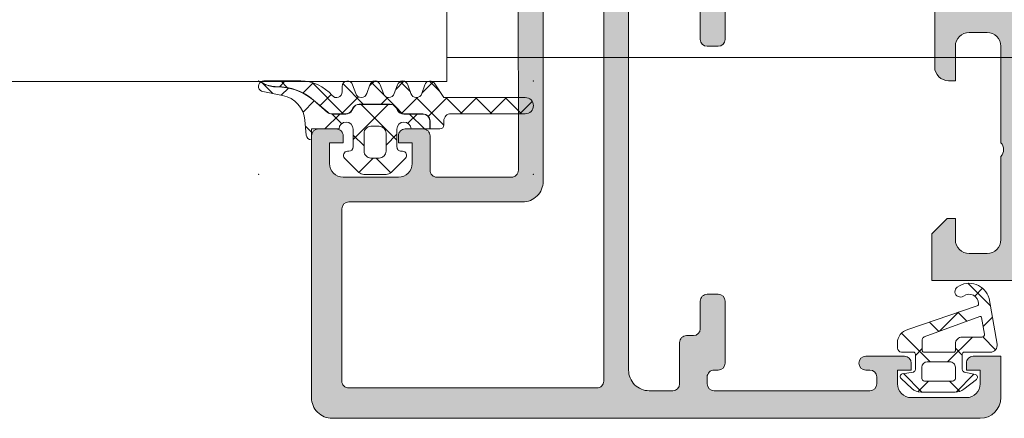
# Model space of a CAD drawing. Header units: millimetres. Extents: x 213386 to 506888, y 183055 to 450952.
# Tile 767 of 1056: x 387482 to 387554, y 342575 to 342604. Entities that reach past the tile are written whole.
import ezdxf

# ---------------------------------------------------------------- set-up
doc = ezdxf.new("R2010")
doc.units = ezdxf.units.MM
doc.layers.add('FASÁDA DETAILNÍ', color=255, linetype='Continuous', lineweight=0)
doc.layers.add('NOVA', color=255, linetype='Continuous', lineweight=0)

# ---------------------------------------------------------------- blocks, each defined once
blk = doc.blocks.new('A$C69D17D4D')
at = {"layer": 'FASÁDA DETAILNÍ'}
h = blk.add_hatch(color=256, dxfattribs=at)
edge = h.paths.add_edge_path(flags=16)
edge.add_ellipse((-10436.29466488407, 24829.51812637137), major_axis=(-0.4999740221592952, 0), ratio=1, start_angle=89.99702292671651, end_angle=180.0029770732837, ccw=False)
edge.add_line((-10436.29469086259, 24829.01815234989), (-10454.29469086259, 24829.01815234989))
edge.add_ellipse((-10454.2947168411, 24829.51812637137), major_axis=(-0.4999740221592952, 0), ratio=1, start_angle=-0.002977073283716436, end_angle=90.00297707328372, ccw=False)
edge.add_line((-10454.79469086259, 24829.51815234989), (-10454.79469086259, 24842.01815234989))
edge.add_ellipse((-10454.2946690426, 24842.0181305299), major_axis=(-0.5000218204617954, 0), ratio=1, start_angle=270.0025002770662, end_angle=359.9974997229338, ccw=False)
edge.add_line((-10454.29469086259, 24842.51815234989), (-10441.69163986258, 24842.51815234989))
edge.add_ellipse((-10441.69163874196, 24844.01815122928), major_axis=(-1.499998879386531, 0), ratio=1, start_angle=89.99995719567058, end_angle=180.0000428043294)
edge.add_line((-10440.19163986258, 24844.01815234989), (-10440.19163986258, 24857.01814034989))
edge.add_ellipse((-10439.69164023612, 24857.01814072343), major_axis=(-0.4999996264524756, 0), ratio=1, start_angle=-90.00004280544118, end_angle=4.2805441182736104e-05, ccw=False)
edge.add_line((-10439.69163986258, 24857.51814034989), (-10436.29469086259, 24857.51814034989))
edge.add_ellipse((-10436.29469048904, 24857.01814072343), major_axis=(-0.4999996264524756, 0), ratio=1, start_angle=179.9999571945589, end_angle=270.0000428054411, ccw=False)
edge.add_line((-10435.79469086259, 24857.01814034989), (-10435.79469086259, 24829.51815234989))
edge = h.paths.add_edge_path()
edge.add_line((-10406.99469586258, 24828.3181403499), (-10406.99469586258, 24831.3181403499))
edge.add_line((-10406.99469586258, 24831.3181403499), (-10408.99469586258, 24831.3181403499))
edge.add_arc((-10408.9947218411, 24830.81816632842), 0.4999740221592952, 89.99702292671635, 180.0029770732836)
edge.add_line((-10409.49469586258, 24830.8181403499), (-10409.49469586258, 24830.3181403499))
edge.add_line((-10409.49469586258, 24830.3181403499), (-10408.49469586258, 24830.3181403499))
edge.add_line((-10408.49469586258, 24830.3181403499), (-10408.49469586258, 24829.3181403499))
edge.add_arc((-10409.49475999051, 24829.31820447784), 1.000064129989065, 270.0036740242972, 359.9963259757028, ccw=False)
edge.add_line((-10409.49469586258, 24828.3181403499), (-10413.49469586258, 24828.3181403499))
edge.add_arc((-10413.49466588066, 24829.31817033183), 1.00002998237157, 180.0017177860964, 269.9982822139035, ccw=False)
edge.add_line((-10414.49469586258, 24829.3181403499), (-10414.49469586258, 24830.3181403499))
edge.add_line((-10414.49469586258, 24830.3181403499), (-10413.49469586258, 24830.3181403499))
edge.add_line((-10413.49469586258, 24830.3181403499), (-10413.49469586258, 24830.8181403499))
edge.add_arc((-10413.99470146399, 24830.81813474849), 0.5000056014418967, 0.0006418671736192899, 89.99935813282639)
edge.add_line((-10413.99469586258, 24831.3181403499), (-10416.79469886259, 24831.3181403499))
edge.add_arc((-10416.79469886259, 24830.8181403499), 0.5, 90, 270)
edge.add_line((-10416.79469886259, 24830.3181403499), (-10416.49469586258, 24830.3181403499))
edge.add_arc((-10416.49470658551, 24829.81812962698), 0.5000107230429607, 0.00122873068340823, 89.99877126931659, ccw=False)
edge.add_line((-10415.99469586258, 24829.8181403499), (-10415.99469586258, 24829.3181403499))
edge.add_arc((-10416.49476378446, 24829.31820827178), 0.5000679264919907, 270.00778221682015, 359.9922177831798, ccw=False)
edge.add_line((-10416.49469586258, 24828.8181403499), (-10427.79469086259, 24828.8181403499))
edge.add_arc((-10427.7946690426, 24829.31816216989), 0.5000218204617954, 180.0025002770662, 269.99749972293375, ccw=False)
edge.add_line((-10428.29469086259, 24829.3181403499), (-10428.29469086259, 24829.8181403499))
edge.add_arc((-10427.79475353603, 24829.81820302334), 0.4999373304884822, 89.99281725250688, 180.0071827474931, ccw=False)
edge.add_line((-10427.79469086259, 24830.3181403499), (-10427.49468786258, 24830.3181403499))
edge.add_arc((-10427.49475066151, 24830.81820314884), 0.5000628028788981, 270.0071953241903, 359.9928046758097)
edge.add_line((-10426.99468786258, 24830.8181403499), (-10426.99468786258, 24835.3181403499))
edge.add_arc((-10427.49469346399, 24835.31813474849), 0.5000056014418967, 0.0006418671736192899, 89.99935813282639)
edge.add_line((-10427.49468786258, 24835.8181403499), (-10428.29469086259, 24835.8181403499))
edge.add_arc((-10428.2947168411, 24835.31816632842), 0.4999740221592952, 89.99702292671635, 180.0029770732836)
edge.add_line((-10428.79469086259, 24835.3181403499), (-10428.79469086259, 24833.3181403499))
edge.add_arc((-10429.29475878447, 24833.31820827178), 0.5000679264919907, 270.00778221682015, 359.9922177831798, ccw=False)
edge.add_line((-10429.29469086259, 24832.8181403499), (-10429.79469086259, 24832.8181403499))
edge.add_arc((-10429.79475353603, 24832.31820302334), 0.4999373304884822, 89.99281725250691, 180.0071827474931)
edge.add_line((-10430.29469086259, 24832.3181403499), (-10430.29469086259, 24829.3181403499))
edge.add_arc((-10430.79474597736, 24829.31819546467), 0.5000551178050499, 270.0063149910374, 359.9936850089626, ccw=False)
edge.add_line((-10430.79469086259, 24828.8181403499), (-10432.49468786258, 24828.8181403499))
edge.add_arc((-10432.49471971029, 24830.31810850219), 1.499968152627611, 179.9987834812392, 270.00121651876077, ccw=False)
edge.add_line((-10433.99468786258, 24830.3181403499), (-10433.99468786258, 24856.3181403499))
edge.add_arc((-10433.49470872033, 24856.31816120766), 0.4999791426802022, 89.99760977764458, 180.0023902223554, ccw=False)
edge.add_line((-10433.49468786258, 24856.8181403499), (-10429.29469086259, 24856.8181403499))
edge.add_arc((-10429.294696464, 24856.31813474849), 0.5000056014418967, 0.000641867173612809, 89.99935813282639, ccw=False)
edge.add_line((-10428.79469086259, 24856.3181403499), (-10428.79469086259, 24854.3181403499))
edge.add_arc((-10428.2946690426, 24854.31816216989), 0.5000218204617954, 180.0025002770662, 269.9974997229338)
edge.add_line((-10428.29469086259, 24853.8181403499), (-10427.49468786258, 24853.8181403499))
edge.add_arc((-10427.494740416, 24854.31819290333), 0.5000525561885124, 270.0060215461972, 359.9939784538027)
edge.add_line((-10426.99468786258, 24854.3181403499), (-10426.99468786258, 24859.31814134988))
edge.add_line((-10426.99468786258, 24859.31814134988), (-10427.21200886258, 24860.07603034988))
edge.add_arc((-10426.92363044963, 24860.15872166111), 0.2999999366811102, 127.9048146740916, 196.0000242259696, ccw=False)
edge.add_arc((-10427.29224099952, 24860.63214150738), 0.3000001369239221, 307.9047180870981, 359.9999699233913)
edge.add_line((-10426.9922408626, 24860.6321413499), (-10426.99224286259, 24862.69628834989))
edge.add_arc((-10427.39224225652, 24862.69628880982), 0.3999993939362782, 359.9999341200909, 471.9737695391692)
edge.add_line((-10427.54191486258, 24863.0672303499), (-10429.56514386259, 24862.2508693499))
edge.add_arc((-10429.49030724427, 24862.06539908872), 0.199999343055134, 111.9739078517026, 204.1410923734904)
edge.add_line((-10429.6728148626, 24861.98360234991), (-10428.60449486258, 24859.5999173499))
edge.add_arc((-10428.78700297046, 24859.51812064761), 0.1999997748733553, -90.81990060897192, 24.1410254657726, ccw=False)
edge.add_line((-10428.7898648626, 24859.31814134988), (-10440.0939448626, 24859.3181403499))
edge.add_arc((-10440.10237658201, 24859.50955484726), 0.1916001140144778, 178.9555499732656, 272.52222189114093, ccw=False)
edge.add_line((-10440.29394486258, 24859.5130473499), (-10440.29394486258, 24859.93363134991))
edge.add_line((-10440.29394486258, 24859.93363134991), (-10438.86220986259, 24862.39924334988))
edge.add_arc((-10439.1215468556, 24862.55005504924), 0.2999997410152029, 329.820803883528, 434.0000282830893)
edge.add_line((-10439.0388558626, 24862.83843334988), (-10440.53101686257, 24863.26630434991))
edge.add_line((-10440.53101686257, 24863.26630434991), (-10441.39429186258, 24863.76471634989))
edge.add_arc((-10441.59429181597, 24863.41830610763), 0.400000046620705, 60.00001156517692, 179.9999652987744)
edge.add_line((-10441.99429186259, 24863.41830634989), (-10441.9939448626, 24859.31037534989))
edge.add_line((-10441.9939448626, 24859.31037534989), (-10441.99163986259, 24844.81831834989))
edge.add_arc((-10442.49163970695, 24844.81814022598), 0.4999998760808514, -90.00001783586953, 0.02041150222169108, ccw=False)
edge.add_line((-10442.49163986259, 24844.3181403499), (-10447.89468186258, 24844.3181403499))
edge.add_arc((-10447.89468223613, 24844.81813997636), 0.4999996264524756, 179.9999571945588, 270.0000428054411, ccw=False)
edge.add_line((-10448.39468186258, 24844.8181403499), (-10448.39468186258, 24847.3181403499))
edge.add_arc((-10448.89468148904, 24847.31814072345), 0.4999996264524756, 359.9999571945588, 450.0000428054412)
edge.add_line((-10448.89468186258, 24847.8181403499), (-10450.1946848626, 24847.8181403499))
edge.add_arc((-10450.19470572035, 24847.31816120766), 0.4999791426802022, 89.99760977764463, 180.0023902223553)
edge.add_line((-10450.6946848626, 24847.3181403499), (-10450.6946848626, 24846.8181403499))
edge.add_line((-10450.6946848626, 24846.8181403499), (-10449.6946848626, 24846.8181403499))
edge.add_line((-10449.6946848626, 24846.8181403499), (-10449.6946848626, 24845.3181403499))
edge.add_arc((-10450.69471655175, 24845.31817203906), 1.000031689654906, 270.0018155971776, 359.99818440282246, ccw=False)
edge.add_line((-10450.6946848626, 24844.3181403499), (-10454.6946848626, 24844.3181403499))
edge.add_arc((-10454.69461561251, 24845.31820959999), 1.000069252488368, 180.0039674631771, 269.99603253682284, ccw=False)
edge.add_line((-10455.6946848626, 24845.3181403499), (-10455.6946848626, 24846.8181403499))
edge.add_line((-10455.6946848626, 24846.8181403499), (-10454.6946848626, 24846.8181403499))
edge.add_line((-10454.6946848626, 24846.8181403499), (-10454.6946848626, 24847.3181403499))
edge.add_arc((-10455.19465888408, 24847.31816632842), 0.4999740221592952, 359.9970229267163, 450.0029770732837)
edge.add_line((-10455.1946848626, 24847.8181403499), (-10456.49468786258, 24847.8181403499))
edge.add_arc((-10456.49468226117, 24847.31813474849), 0.5000056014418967, 90.0006418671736, 179.9993581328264)
edge.add_line((-10456.99468786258, 24847.3181403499), (-10456.99468786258, 24828.3181403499))
edge.add_arc((-10455.49471714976, 24828.31811106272), 1.49997071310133, 179.9988812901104, 270.0011187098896)
edge.add_line((-10455.49468786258, 24826.8181403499), (-10408.49469586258, 24826.8181403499))
edge.add_arc((-10408.49475620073, 24828.31820068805), 1.50006033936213, 270.0023046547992, 359.9976953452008)
h = blk.add_hatch(color=256, dxfattribs=at)
edge = h.paths.add_edge_path()
edge.add_arc((-10388.69484676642, 24856.93811970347), 0.1199999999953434, 270, 360)
edge.add_line((-10388.57484676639, 24856.93811970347), (-10388.57484676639, 24859.69811770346))
edge.add_arc((-10388.27484676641, 24859.69811770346), 0.2999999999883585, 90, 180, ccw=False)
edge.add_line((-10388.27484676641, 24859.99811770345), (-10387.29487244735, 24859.99811770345))
edge.add_arc((-10387.29487244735, 24859.69811770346), 0.2999999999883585, 0, 90, ccw=False)
edge.add_line((-10386.99487244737, 24859.69811770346), (-10386.99487244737, 24857.81810670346))
edge.add_arc((-10386.91600535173, 24857.55056336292), 0.2789255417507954, 106.4245945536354, 181.1628700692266)
edge.add_line((-10387.19487344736, 24857.54490270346), (-10387.19487344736, 24857.09130870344))
edge.add_arc((-10386.91603600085, 24857.08564029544), 0.2788950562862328, 178.8354106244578, 253.5801235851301)
edge.add_line((-10386.99487244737, 24856.81811970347), (-10386.19469773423, 24856.81811970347))
edge.add_arc((-10386.19469773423, 24855.81811970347), 1, 0, 90, ccw=False)
edge.add_line((-10385.19469773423, 24855.81811970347), (-10385.19469773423, 24852.31811234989))
edge.add_arc((-10386.19471755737, 24852.31813217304), 1.000019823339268, 270.0011357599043, 359.9988642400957, ccw=False)
edge.add_line((-10386.19469773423, 24851.31811234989), (-10386.69469773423, 24851.31811234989))
edge.add_line((-10386.69469773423, 24851.31811234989), (-10386.69469773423, 24853.81811234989))
edge.add_arc((-10387.69474312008, 24853.81806696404), 1.000045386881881, 0.002600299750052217, 89.99739970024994)
edge.add_line((-10387.69469773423, 24854.81811234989), (-10388.99471604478, 24854.81811234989))
edge.add_arc((-10388.994663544, 24853.81805984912), 1.000052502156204, 90.00300791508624, 179.9969920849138)
edge.add_line((-10389.99471604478, 24853.81811234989), (-10389.99471604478, 24846.81811234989))
edge.add_arc((-10389.46959429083, 24846.31811234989), 0.7250881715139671, 136.4038161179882, 223.5961838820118)
edge.add_line((-10389.99471604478, 24845.81811234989), (-10389.99471604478, 24839.78402421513))
edge.add_arc((-10388.994663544, 24839.78407671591), 1.000052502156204, 180.0030079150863, 269.9969920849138)
edge.add_line((-10388.99471604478, 24838.78402421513), (-10387.69469773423, 24838.78402421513))
edge.add_arc((-10387.69474312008, 24839.78406960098), 1.000045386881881, 270.00260029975, 359.99739970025)
edge.add_line((-10386.69469773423, 24839.78402421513), (-10386.69469773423, 24841.31811234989))
edge.add_line((-10386.69469773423, 24841.31811234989), (-10386.09469163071, 24841.31811234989))
edge.add_line((-10386.09469163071, 24841.31811234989), (-10384.99471604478, 24840.21810624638))
edge.add_line((-10384.99471604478, 24840.21810624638), (-10384.99471604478, 24836.81811234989))
edge.add_line((-10384.99471604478, 24836.81811234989), (-10411.99461686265, 24836.81811234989))
edge.add_line((-10411.99461686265, 24836.81811234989), (-10411.99461686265, 24840.21810624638))
edge.add_line((-10411.99461686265, 24840.21810624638), (-10410.89464127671, 24841.31811234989))
edge.add_line((-10410.89464127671, 24841.31811234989), (-10410.2946351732, 24841.31811234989))
edge.add_line((-10410.2946351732, 24841.31811234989), (-10410.2946351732, 24839.78402421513))
edge.add_arc((-10409.29458978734, 24839.78406960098), 1.000045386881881, 180.00260029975, 269.9973997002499)
edge.add_line((-10409.2946351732, 24838.78402421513), (-10407.99461686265, 24838.78402421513))
edge.add_arc((-10407.99466936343, 24839.78407671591), 1.000052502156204, 270.0030079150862, 359.9969920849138)
edge.add_line((-10406.99461686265, 24839.78402421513), (-10406.99461686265, 24845.81811234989))
edge.add_arc((-10407.5197386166, 24846.31811234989), 0.7250881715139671, 316.4038161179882, 403.5961838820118)
edge.add_line((-10406.99461686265, 24846.81811234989), (-10406.99461686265, 24853.81811234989))
edge.add_arc((-10407.99466936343, 24853.81805984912), 1.000052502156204, 0.003007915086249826, 89.99699208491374)
edge.add_line((-10407.99461686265, 24854.81811234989), (-10409.2946351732, 24854.81811234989))
edge.add_arc((-10409.29458978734, 24853.81806696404), 1.000045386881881, 90.00260029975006, 179.9973997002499)
edge.add_line((-10410.2946351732, 24853.81811234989), (-10410.2946351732, 24851.31811234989))
edge.add_line((-10410.2946351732, 24851.31811234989), (-10410.7946351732, 24851.31811234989))
edge.add_arc((-10410.79461535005, 24852.31813217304), 1.000019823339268, 180.0011357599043, 269.9988642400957, ccw=False)
edge.add_line((-10411.7946351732, 24852.31811234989), (-10411.7946351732, 24856.81811234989))
edge.add_arc((-10411.2946454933, 24856.81812267), 0.4999896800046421, 89.99881737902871, 180.0011826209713, ccw=False)
edge.add_line((-10411.2946351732, 24857.31811234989), (-10410.2946351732, 24857.31811234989))
edge.add_line((-10410.2946351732, 24857.31811234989), (-10410.2946351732, 24856.51810929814))
edge.add_line((-10410.2946351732, 24856.51810929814), (-10407.29461991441, 24856.51810929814))
edge.add_arc((-10407.29461722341, 24856.81811701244), 0.3000077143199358, 269.9994860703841, 360.0005139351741)
edge.add_arc((-10407.07344595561, 24857.08564029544), 0.2788950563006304, 286.4198764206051, 361.1645893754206)
edge.add_line((-10406.79460850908, 24857.09130870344), (-10406.79460850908, 24857.54490270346))
edge.add_arc((-10407.07347660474, 24857.55056336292), 0.2789255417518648, 358.8371299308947, 433.5754054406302)
edge.add_line((-10406.99460950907, 24857.81810670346), (-10406.99460950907, 24859.69811770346))
edge.add_arc((-10406.69460950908, 24859.69811770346), 0.2999999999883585, 90, 180, ccw=False)
edge.add_line((-10406.69460950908, 24859.99811770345), (-10405.71463519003, 24859.99811770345))
edge.add_arc((-10405.71463519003, 24859.69811770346), 0.2999999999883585, 0, 90, ccw=False)
edge.add_line((-10405.41463519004, 24859.69811770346), (-10405.41463519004, 24856.93811970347))
edge.add_arc((-10405.29463519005, 24856.93811970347), 0.1199999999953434, 180, 270)
edge.add_line((-10405.29463519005, 24856.81811970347), (-10400.99460950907, 24856.81811970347))
edge.add_arc((-10400.99460950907, 24857.31811970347), 0.5, 270, 360)
edge.add_line((-10400.49460950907, 24857.31811970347), (-10400.49460950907, 24858.01811970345))
edge.add_line((-10400.49460950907, 24858.01811970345), (-10401.87610496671, 24860.41094002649))
edge.add_arc((-10401.75648972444, 24860.47999991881), 0.1381197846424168, 82.29756250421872, 210.0000000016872, ccw=False)
edge.add_arc((-10402.2041081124, 24855.63864868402), 5.000000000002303, 18.70940074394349, 84.65077199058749, ccw=False)
edge.add_arc((-10396.99474097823, 24857.40287487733), 0.4999999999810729, 198.709400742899, 341.2905992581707)
edge.add_arc((-10391.78537384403, 24855.63864868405), 4.999999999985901, 95.34922800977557, 161.2905992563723, ccw=False)
edge.add_arc((-10392.23299223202, 24860.47999991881), 0.1381197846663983, -30.000000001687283, 97.70243749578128, ccw=False)
edge.add_line((-10392.11337698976, 24860.41094002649), (-10393.49487244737, 24858.01811970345))
edge.add_line((-10393.49487244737, 24858.01811970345), (-10393.49487244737, 24857.31811970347))
edge.add_arc((-10392.99487244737, 24857.31811970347), 0.5, 180, 270)
edge.add_line((-10392.99487244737, 24856.81811970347), (-10388.69484676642, 24856.81811970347))
edge = h.paths.add_edge_path(flags=16)
edge.add_arc((-10403.99462449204, 24838.91811845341), 0.5, 180, 270)
edge.add_line((-10403.99462449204, 24838.41811845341), (-10391.99471604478, 24838.41811845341))
edge.add_arc((-10391.99471604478, 24838.91811845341), 0.5, 270, 360)
edge.add_line((-10391.49471604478, 24838.91811845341), (-10391.49471604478, 24854.61810014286))
edge.add_arc((-10391.99471604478, 24854.61810014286), 0.5, 0, 90)
edge.add_line((-10391.99471604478, 24855.11810014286), (-10403.99462449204, 24855.11810014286))
edge.add_arc((-10403.99462449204, 24854.61810014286), 0.5, 90, 180)
edge.add_line((-10404.49462449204, 24854.61810014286), (-10404.49462449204, 24853.11810014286))
edge.add_line((-10404.49462449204, 24853.11810014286), (-10404.99462449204, 24853.11810014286))
edge.add_arc((-10404.99462449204, 24852.61810014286), 0.5, 90, 180)
edge.add_line((-10405.49462449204, 24852.61810014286), (-10405.49462449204, 24840.91811845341))
edge.add_arc((-10404.99462449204, 24840.91811845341), 0.5, 180, 270)
edge.add_line((-10404.99462449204, 24840.41811845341), (-10404.49462449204, 24840.41811845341))
edge.add_line((-10404.49462449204, 24840.41811845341), (-10404.49462449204, 24838.91811845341))
h = blk.add_hatch(dxfattribs=at)
h.set_pattern_fill('ANSI37', color=256, scale=0.625, angle=90, style=0)
h.set_pattern_definition([(135, (-4457.505250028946, 0), (-1.403165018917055, -1.403165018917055), []), (225, (-4457.505250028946, 0), (1.403165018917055, -1.403165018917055), [])])
edge = h.paths.add_edge_path()
edge.add_arc((-10450.3847638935, 24845.90811894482), 0.2900050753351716, 314.9975633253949, 449.9994892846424)
edge.add_line((-10450.38476130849, 24846.19812402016), (-10450.48475557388, 24846.19812402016))
edge.add_arc((-10450.48475557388, 24846.50812402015), 0.3099999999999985, 179.9999999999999, 270.0000000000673, ccw=False)
edge.add_line((-10450.79475557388, 24846.50812402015), (-10450.79475557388, 24847.80810002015))
edge.add_arc((-10450.28475557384, 24847.80810002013), 0.5100000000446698, 1.1235201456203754, 180.0000000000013, ccw=False)
edge.add_line((-10449.77485362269, 24847.81810003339), (-10448.41624559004, 24847.81810185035))
edge.add_line((-10448.41624559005, 24847.81810185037), (-10448.41624559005, 24848.40810215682))
edge.add_arc((-10448.90624559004, 24848.4081021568), 0.4900000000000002, 2.105722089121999e-13, 90.00000000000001)
edge.add_line((-10448.90624559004, 24848.89810215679), (-10450.30624330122, 24848.89810215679))
edge.add_arc((-10450.30624330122, 24849.4081021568), 0.5099999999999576, 210.0000000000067, 270.0000000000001, ccw=False)
edge.add_line((-10450.74791625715, 24849.15310215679), (-10450.86338631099, 24849.35310215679))
edge.add_arc((-10451.28773875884, 24849.10810215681), 0.4900000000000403, 30.00000000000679, 90.00000000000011)
edge.add_line((-10451.28773875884, 24849.5981021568), (-10453.52474860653, 24849.5981021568))
edge.add_arc((-10453.52474860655, 24849.10810215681), 0.4899999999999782, 90.00000000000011, 150.0000000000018)
edge.add_line((-10453.9491010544, 24849.35310215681), (-10454.06457110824, 24849.1531021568))
edge.add_arc((-10454.50624406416, 24849.4081021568), 0.5100000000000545, 269.99999999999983, 330.00000000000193, ccw=False)
edge.add_line((-10454.50624406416, 24848.89810215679), (-10455.50384146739, 24848.89810215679))
edge.add_arc((-10455.50384146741, 24849.40403552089), 0.5059333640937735, 229.3588191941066, 269.99999999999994, ccw=False)
edge.add_line((-10455.83336586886, 24849.0201315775), (-10456.85959720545, 24849.90099845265))
edge.add_arc((-10459.46079433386, 24846.87054052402), 3.993732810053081, 49.35881919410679, 90.61886913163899)
edge.add_arc((-10459.52564121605, 24852.87392311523), 2.010000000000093, 243.3452087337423, 270.6188691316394, ccw=False)
edge.add_line((-10460.42735525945, 24851.07753457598), (-10460.69439113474, 24851.21157573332))
edge.add_arc((-10460.44942157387, 24850.90811202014), 0.3900003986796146, 128.9120293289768, 258.9894375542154)
edge.add_line((-10460.52390773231, 24850.52529075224), (-10459.08581689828, 24850.24568918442))
edge.add_arc((-10459.4694289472, 24848.27263525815), 2.010000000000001, 4.99524938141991, 78.99750356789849, ccw=False)
edge.add_line((-10457.46706308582, 24848.44765227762), (-10457.37328091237, 24847.37469249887))
edge.add_arc((-10456.98471380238, 24847.40811379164), 0.3900017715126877, 184.9160046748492, 268.5301263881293)
edge.add_line((-10456.99471786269, 24847.01824034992), (-10456.99471786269, 24847.8181113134))
edge.add_line((-10456.99471786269, 24847.81811131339), (-10454.99463852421, 24847.81810007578))
edge.add_arc((-10454.48473657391, 24847.80810002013), 0.5100000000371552, 0, 178.8764750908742, ccw=False)
edge.add_line((-10453.97473657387, 24847.80810002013), (-10453.97473657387, 24846.50812402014))
edge.add_arc((-10454.28473657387, 24846.50812402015), 0.3100000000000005, 269.99999999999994, 359.99999999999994, ccw=False)
edge.add_line((-10454.28473657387, 24846.19812402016), (-10454.38476157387, 24846.19812402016))
edge.add_arc((-10454.38473338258, 24845.90810864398), 0.2900153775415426, 90.00556950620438, 224.9966855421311)
edge.add_line((-10454.58981708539, 24845.70304866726), (-10453.54925265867, 24844.66175164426))
edge.add_arc((-10453.20264843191, 24845.00811202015), 0.4900000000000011, 224.9798378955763, 269.9999999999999)
edge.add_line((-10453.20264843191, 24844.51811202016), (-10451.56659999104, 24844.51811202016))
edge.add_arc((-10451.56659999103, 24845.00811202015), 0.4899999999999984, 270.0000000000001, 315.0276992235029)
edge.add_line((-10451.21995020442, 24844.66179724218), (-10450.17970805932, 24845.70304566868))
edge = h.paths.add_edge_path()
edge.add_arc((-10452.08473275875, 24847.50813383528), 0.4999901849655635, -1.1368683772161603e-13, 89.9999999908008, ccw=False)
edge.add_line((-10451.58474257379, 24847.50813383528), (-10451.58474257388, 24846.20812402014))
edge.add_arc((-10452.08472393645, 24846.20810538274), 0.4999813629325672, -90.0021357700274, 0.002135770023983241, ccw=False)
edge.add_line((-10452.08474257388, 24845.70812402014), (-10452.68474957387, 24845.70812402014))
edge.add_arc((-10452.6847682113, 24846.20810538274), 0.4999813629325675, 179.997864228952, 270.0021357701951, ccw=False)
edge.add_line((-10453.18474957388, 24846.20812402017), (-10453.18474957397, 24847.50813383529))
edge.add_arc((-10452.684759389, 24847.50813383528), 0.4999901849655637, 90, 180, ccw=False)
edge.add_line((-10452.684759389, 24848.00812402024), (-10452.08473275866, 24848.00812402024))
h = blk.add_hatch(dxfattribs=at)
h.set_pattern_fill('ANSI37', color=256, scale=0.48, angle=90, style=0)
h.set_pattern_definition([(135, (-4457.505250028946, 0), (-1.077630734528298, -1.077630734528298), []), (225, (-4457.505250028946, 0), (1.077630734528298, -1.077630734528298), [])])
edge = h.paths.add_edge_path()
edge.add_line((-10449.78052940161, 24850.40152880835), (-10450.00778829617, 24851.00858631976))
edge.add_arc((-10450.3846244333, 24850.90811111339), 0.3900009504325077, 14.92936879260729, 165.070631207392)
edge.add_line((-10450.76146057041, 24851.00858631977), (-10450.98871946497, 24850.40152880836))
edge.add_arc((-10451.3846244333, 24850.50811227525), 0.4100009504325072, 195.0676336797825, 344.9323663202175, ccw=False)
edge.add_line((-10451.78052940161, 24850.40152880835), (-10452.00778830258, 24851.00858633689))
edge.add_arc((-10452.3846244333, 24850.90811261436), 0.390000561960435, 14.92915839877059, 165.0708416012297)
edge.add_line((-10452.76146056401, 24851.00858633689), (-10452.98871945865, 24850.40152882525))
edge.add_arc((-10453.3846244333, 24850.50811077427), 0.4100005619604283, 195.0674247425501, 344.9325713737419, ccw=False)
edge.add_line((-10453.78052941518, 24850.40152885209), (-10454.00778449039, 24851.0085863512))
edge.add_arc((-10454.3846671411, 24850.90809910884), 0.3900489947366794, 14.92931686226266, 179.9999999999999)
edge.add_line((-10454.77471613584, 24850.90809910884), (-10454.77471613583, 24850.50811001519))
edge.add_arc((-10455.18471669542, 24850.50811001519), 0.4100005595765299, 220.3199356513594, 359.99999999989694, ccw=False)
edge.add_arc((-10457.77700291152, 24848.30814015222), 2.989972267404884, 40.31993784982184, 90.00133045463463)
edge.add_line((-10457.77707234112, 24851.29811241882), (-10460.44886392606, 24851.29811202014))
edge.add_arc((-10460.44942157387, 24850.90811202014), 0.3900003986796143, 89.91807475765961, 125.6405699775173)
edge.add_line((-10460.67667424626, 24851.2250608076), (-10460.41838298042, 24851.09540908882))
edge.add_arc((-10459.52564121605, 24852.87392311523), 1.990000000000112, 243.345208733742, 270.6188691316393)
edge.add_arc((-10459.46079433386, 24846.87054052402), 4.013732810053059, 49.358819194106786, 90.61886913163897, ccw=False)
edge.add_line((-10456.8465708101, 24849.91617452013), (-10455.82033947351, 24849.03530764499))
edge.add_arc((-10455.50384146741, 24849.40403552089), 0.4859333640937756, 229.3588191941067, 269.9999999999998)
edge.add_line((-10455.50384146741, 24848.91810215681), (-10454.50624406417, 24848.91810215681))
edge.add_arc((-10454.50624406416, 24849.4081021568), 0.4900000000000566, 270.0000000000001, 330.0000000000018)
edge.add_line((-10454.08189161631, 24849.1631021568), (-10453.96642156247, 24849.3631021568))
edge.add_arc((-10453.52474860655, 24849.10810215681), 0.5099999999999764, 89.99999999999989, 150.0000000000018, ccw=False)
edge.add_line((-10453.52474860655, 24849.61810215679), (-10451.28773875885, 24849.61810215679))
edge.add_arc((-10451.28773875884, 24849.10810215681), 0.5100000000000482, 30.00000000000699, 89.99999999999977, ccw=False)
edge.add_line((-10450.84606580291, 24849.36310215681), (-10450.73059574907, 24849.16310215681))
edge.add_arc((-10450.30624330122, 24849.4081021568), 0.4899999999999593, 210.000000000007, 269.9999999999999)
edge.add_line((-10450.30624330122, 24848.91810215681), (-10448.90624559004, 24848.91810215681))
edge.add_arc((-10448.90624559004, 24848.4081021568), 0.509999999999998, -2.2737367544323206e-13, 90, ccw=False)
edge.add_line((-10448.39624559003, 24848.4081021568), (-10448.39624559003, 24847.8181018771))
edge.add_line((-10448.39624559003, 24847.81810187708), (-10447.68462404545, 24847.81810282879))
edge.add_arc((-10447.68462443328, 24848.10810282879), 0.2900000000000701, 270.0000766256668, 360.0000000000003)
edge.add_line((-10447.39462443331, 24848.10810282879), (-10447.39462443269, 24848.40808795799))
edge.add_arc((-10446.88480244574, 24848.40826950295), 0.5098220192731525, 89.97571351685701, 180.0204027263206, ccw=False)
edge.add_line((-10446.88458634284, 24848.9180914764), (-10441.48462338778, 24848.91812199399))
edge.add_arc((-10441.48462672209, 24849.50812046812), 0.5899984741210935, 270.0003238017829, 450.0000000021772)
edge.add_line((-10441.48462672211, 24850.09811894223), (-10447.39003496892, 24850.09811894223))
edge.add_line((-10447.39003496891, 24850.09811894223), (-10448.04673852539, 24851.10287327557))
edge.add_arc((-10448.38462626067, 24850.90811264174), 0.3899997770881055, 29.95942118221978, 165.0702409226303)
edge.add_line((-10448.76146057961, 24851.00859011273), (-10448.98871946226, 24850.40152881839))
edge.add_arc((-10449.3846244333, 24850.50811227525), 0.4100009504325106, 195.0676336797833, 344.93236777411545, ccw=False)
h = blk.add_hatch(dxfattribs=at)
h.set_pattern_fill('ANSI37', color=256, scale=0.625, angle=270, style=0)
h.set_pattern_definition([(315, (-10409.49471586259, 24830.31811234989), (1.403165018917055, 1.403165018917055), []), (44.99999999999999, (-10409.49471586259, 24830.31811234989), (-1.403165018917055, 1.403165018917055), [])])
edge = h.paths.add_edge_path(flags=16)
edge.add_ellipse((-10409.79693089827, 24832.22032549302), major_axis=(-0.4977897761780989, 0), ratio=1, start_angle=-90.2547220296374, end_angle=0.1925797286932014)
edge.add_line((-10410.29471786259, 24832.2186523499), (-10410.29471786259, 24831.7181333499))
edge.add_ellipse((-10410.39470160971, 24831.71811909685), major_axis=(-0.09998374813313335, 0), ratio=1, start_angle=89.99125932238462, end_angle=180.0081677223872, ccw=False)
edge.add_line((-10410.39471686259, 24831.61813534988), (-10412.59514686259, 24831.61813134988))
edge.add_ellipse((-10412.59514420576, 24831.71813600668), major_axis=(-0.1000046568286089, 0), ratio=1, start_angle=0.0015221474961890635, end_angle=89.99847781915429, ccw=False)
edge.add_line((-10412.69514886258, 24831.7181333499), (-10412.69514886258, 24832.5300753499))
edge.add_ellipse((-10412.49514224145, 24832.53006687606), major_axis=(-0.2000066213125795, 0), ratio=1, start_angle=285.6886153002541, end_angle=359.9975725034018, ccw=False)
edge.add_line((-10412.54922586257, 24832.72262234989), (-10408.5310848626, 24834.20994734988))
edge.add_ellipse((-10408.49637136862, 24834.1161658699), major_axis=(-0.09999996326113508, 0), ratio=1, start_angle=190.3222841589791, end_angle=290.3121828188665, ccw=False)
edge.add_line((-10408.3979898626, 24834.13408434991), (-10408.1777068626, 24832.92461534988))
edge.add_ellipse((-10408.37759722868, 24832.91810665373), major_axis=(-0.1999963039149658, 0), ratio=1, start_angle=89.99895894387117, end_angle=181.8649678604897, ccw=False)
edge.add_line((-10408.37760086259, 24832.7181103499), (-10409.79471786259, 24832.7181103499))
edge = h.paths.add_edge_path(flags=16)
edge.add_ellipse((-10410.49471903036, 24829.71812151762), major_axis=(-0.200000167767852, 0), ratio=1, start_angle=89.99976158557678, end_angle=180.0002384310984, ccw=False)
edge.add_line((-10410.49471986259, 24829.51812134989), (-10412.52917686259, 24829.51812534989))
edge.add_ellipse((-10412.52918158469, 24829.71812062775), major_axis=(-0.1999952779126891, 0), ratio=1, start_angle=-0.0004933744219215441, end_angle=90.0013528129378, ccw=False)
edge.add_line((-10412.7291768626, 24829.71812234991), (-10412.7291768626, 24830.51813234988))
edge.add_ellipse((-10412.32916605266, 24830.51812354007), major_axis=(-0.4000108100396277, 0), ratio=1, start_angle=270.0019780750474, end_angle=359.9987381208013, ccw=False)
edge.add_line((-10412.3291798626, 24830.91813434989), (-10410.69471686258, 24830.91813434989))
edge.add_ellipse((-10410.69471378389, 24830.51813942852), major_axis=(-0.3999949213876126, 0), ratio=1, start_angle=179.998986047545, end_angle=270.0004409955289, ccw=False)
edge.add_line((-10410.2947188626, 24830.51813234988), (-10410.2947188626, 24829.71812234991))
edge = h.paths.add_edge_path()
edge.add_arc((-10408.89472696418, 24829.79467346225), 0.2000083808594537, 310.0023157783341, 434.9984805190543)
edge.add_line((-10408.84295586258, 24829.98786534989), (-10409.64648086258, 24830.17839934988))
edge.add_arc((-10409.59470447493, 24830.37159293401), 0.2000113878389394, 180.0027454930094, 254.9971436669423, ccw=False)
edge.add_line((-10409.79471586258, 24830.37158334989), (-10409.79471586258, 24831.4681333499))
edge.add_arc((-10409.64472821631, 24831.46814370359), 0.1499876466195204, 89.9960448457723, 180.0039551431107, ccw=False)
edge.add_line((-10409.6447178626, 24831.61813134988), (-10407.76184686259, 24831.61812334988))
edge.add_arc((-10407.76184494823, 24832.11812322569), 0.4999998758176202, 269.9997806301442, 369.9335722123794)
edge.add_line((-10407.26934086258, 24832.2043763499), (-10407.85072986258, 24835.52410234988))
edge.add_arc((-10409.2947153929, 24835.1180280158), 1.499996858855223, 15.70692445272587, 125.0875539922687)
edge.add_arc((-10409.92702236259, 24836.0181308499), 0.3999981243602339, 125.0880041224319, 305.0880041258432)
edge.add_arc((-10409.29250080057, 24835.136831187), 0.6860034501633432, 0.4843583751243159, 126.14118557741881, ccw=False)
edge.add_arc((-10408.75562442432, 24835.12301100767), 0.1503878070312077, -70.98384901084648, 7.496078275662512, ccw=False)
edge.add_line((-10408.70662286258, 24834.9808303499), (-10413.75284886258, 24833.2531483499))
edge.add_arc((-10413.4947277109, 24832.2870563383), 0.999980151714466, 104.9589109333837, 180.000572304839)
edge.add_line((-10414.49470786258, 24832.2870463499), (-10414.49471986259, 24831.91814134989))
edge.add_arc((-10414.19470013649, 24831.91816207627), 0.3000197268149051, 180.0039581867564, 269.9968057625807)
edge.add_line((-10414.19471686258, 24831.61814234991), (-10413.34470186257, 24831.61814234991))
edge.add_arc((-10413.34468894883, 24831.46815826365), 0.1499840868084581, -0.004933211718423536, 90.00493321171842, ccw=False)
edge.add_line((-10413.19470486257, 24831.46814534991), (-10413.1947158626, 24830.37158334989))
edge.add_arc((-10413.39473045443, 24830.37159246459), 0.2000145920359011, 285.00237432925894, 359.9973890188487, ccw=False)
edge.add_line((-10413.3429548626, 24830.17839534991), (-10414.1463268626, 24830.04930134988))
edge.add_arc((-10414.09460245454, 24829.8561255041), 0.1999808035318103, 104.98978709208, 225.0074444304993)
edge.add_line((-10414.23599186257, 24829.71469934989), (-10413.46012186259, 24828.9881803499))
edge.add_arc((-10412.77661145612, 24829.71812197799), 1.000000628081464, 226.8814623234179, 270.0000340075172)
edge.add_line((-10412.77661086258, 24828.7181213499), (-10410.29797786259, 24828.7181213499))
edge.add_arc((-10410.29797891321, 24829.71812425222), 1.000002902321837, 270.0000601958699, 307.8277930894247)
edge.add_line((-10409.6846868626, 24828.9282643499), (-10408.76615786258, 24829.64146334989))
blk.add_line((-8463.499921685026, 24853.00002419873), (-10447.16921557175, 24853.00002419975), dxfattribs=at)
blk.add_lwpolyline([(-10834.85999242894, 24895.25402419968), (-10447.16921557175, 24895.25402419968), (-10447.16921557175, 24851.25402419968), (-10834.85999242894, 24851.25402419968), (-10915.8308712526, 24851.25402419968), (-10915.8308712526, 24895.25402419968)], close=True, dxfattribs=at)
for points in [[(-10428.79469086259, 24856.3181403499), (-10428.79469086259, 24854.3181403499), (-10428.79469086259, 24854.3181403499, 0.414188), (-10428.29469086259, 24853.8181403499), (-10427.49468786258, 24853.8181403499), (-10427.49468786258, 24853.8181403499, 0.414152), (-10426.99468786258, 24854.3181403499), (-10426.99468786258, 24859.31814134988)], [(-10441.9939448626, 24859.31037534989), (-10441.99163986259, 24844.81831834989), (-10441.99163986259, 24844.81831834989, -0.414318), (-10442.49163986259, 24844.3181403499), (-10447.89468186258, 24844.3181403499), (-10447.89468186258, 24844.3181403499, -0.414214), (-10448.39468186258, 24844.8181403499), (-10448.39468186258, 24847.3181403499), (-10448.39468186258, 24847.3181403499, 0.414214), (-10448.89468186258, 24847.8181403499), (-10450.1946848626, 24847.8181403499), (-10450.1946848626, 24847.8181403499, 0.414238), (-10450.6946848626, 24847.3181403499), (-10450.6946848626, 24846.8181403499), (-10449.6946848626, 24846.8181403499), (-10449.6946848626, 24845.3181403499), (-10449.6946848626, 24845.3181403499, -0.414195), (-10450.6946848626, 24844.3181403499), (-10454.6946848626, 24844.3181403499), (-10454.6946848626, 24844.3181403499, -0.414173), (-10455.6946848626, 24845.3181403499), (-10455.6946848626, 24846.8181403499), (-10454.6946848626, 24846.8181403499), (-10454.6946848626, 24847.3181403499), (-10454.6946848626, 24847.3181403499, 0.414244), (-10455.1946848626, 24847.8181403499), (-10456.49468786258, 24847.8181403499), (-10456.49468786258, 24847.8181403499, 0.414207), (-10456.99468786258, 24847.3181403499), (-10456.99468786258, 24828.3181403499), (-10456.99468786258, 24828.3181403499, 0.414225), (-10455.49468786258, 24826.8181403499), (-10408.49469586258, 24826.8181403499), (-10408.49469586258, 24826.8181403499, 0.41419), (-10406.99469586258, 24828.3181403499), (-10406.99469586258, 24828.3181403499), (-10406.99469586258, 24831.3181403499), (-10408.99469586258, 24831.3181403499), (-10408.99469586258, 24831.3181403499, 0.414244), (-10409.49469586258, 24830.8181403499), (-10409.49469586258, 24830.3181403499), (-10408.49469586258, 24830.3181403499), (-10408.49469586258, 24829.3181403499), (-10408.49469586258, 24829.3181403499, -0.414176), (-10409.49469586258, 24828.3181403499), (-10413.49469586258, 24828.3181403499), (-10413.49469586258, 24828.3181403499, -0.414196), (-10414.49469586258, 24829.3181403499), (-10414.49469586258, 24830.3181403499), (-10413.49469586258, 24830.3181403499), (-10413.49469586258, 24830.8181403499), (-10413.49469586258, 24830.8181403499, 0.414207), (-10413.99469586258, 24831.3181403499), (-10416.79469886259, 24831.3181403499), (-10416.79469886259, 24831.3181403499, 1), (-10416.79469886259, 24830.3181403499), (-10416.49469586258, 24830.3181403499), (-10416.49469586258, 24830.3181403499, -0.414201), (-10415.99469586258, 24829.8181403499), (-10415.99469586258, 24829.3181403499), (-10415.99469586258, 24829.3181403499, -0.414134), (-10416.49469586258, 24828.8181403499), (-10427.79469086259, 24828.8181403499), (-10427.79469086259, 24828.8181403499, -0.414188), (-10428.29469086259, 24829.3181403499), (-10428.29469086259, 24829.8181403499), (-10428.29469086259, 24829.8181403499, -0.414287), (-10427.79469086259, 24830.3181403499), (-10427.49468786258, 24830.3181403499), (-10427.49468786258, 24830.3181403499, 0.41414), (-10426.99468786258, 24830.8181403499), (-10426.99468786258, 24835.3181403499), (-10426.99468786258, 24835.3181403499, 0.414207), (-10427.49468786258, 24835.8181403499), (-10428.29469086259, 24835.8181403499), (-10428.29469086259, 24835.8181403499, 0.414244), (-10428.79469086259, 24835.3181403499), (-10428.79469086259, 24833.3181403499), (-10428.79469086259, 24833.3181403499, -0.414134), (-10429.29469086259, 24832.8181403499), (-10429.79469086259, 24832.8181403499), (-10429.79469086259, 24832.8181403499, 0.414287), (-10430.29469086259, 24832.3181403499), (-10430.29469086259, 24829.3181403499), (-10430.29469086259, 24829.3181403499, -0.414149), (-10430.79469086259, 24828.8181403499), (-10432.49468786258, 24828.8181403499), (-10432.49468786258, 24828.8181403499, -0.414226), (-10433.99468786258, 24830.3181403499), (-10433.99468786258, 24856.3181403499)], [(-10384.99471604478, 24836.81811234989), (-10411.99461686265, 24836.81811234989), (-10411.99461686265, 24840.21810624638), (-10410.89464127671, 24841.31811234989), (-10410.2946351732, 24841.31811234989), (-10410.2946351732, 24839.78402421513, 0.4141869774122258), (-10409.2946351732, 24838.78402421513), (-10407.99461686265, 24838.78402421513, 0.4141828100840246), (-10406.99461686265, 24839.78402421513), (-10406.99461686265, 24845.81811234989, 0.3999328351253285), (-10406.99461686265, 24846.81811234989), (-10406.99461686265, 24853.81811234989, 0.4141828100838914), (-10407.99461686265, 24854.81811234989), (-10409.2946351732, 24854.81811234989, 0.4141869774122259), (-10410.2946351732, 24853.81811234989), (-10410.2946351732, 24851.31811234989), (-10410.7946351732, 24851.31811234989, -0.4142019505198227), (-10411.7946351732, 24852.31811234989), (-10411.7946351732, 24856.81811234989, -0.414225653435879)]]:
    blk.add_lwpolyline(points, format="xyb", dxfattribs=at)
at = {"layer": 'FASÁDA DETAILNÍ', "extrusion": (0, 0, -1)}
for points in [[(10435.79469086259, 24829.51815234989, 0.414244), (10436.29469086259, 24829.01815234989), (10454.29469086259, 24829.01815234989), (10454.29469086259, 24829.01815234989, 0.414244), (10454.79469086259, 24829.51815234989), (10454.79469086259, 24842.01815234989), (10454.79469086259, 24842.01815234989, 0.414188), (10454.29469086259, 24842.51815234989), (10441.69163986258, 24842.51815234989), (10441.69163986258, 24842.51815234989, -0.414214), (10440.19163986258, 24844.01815234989), (10440.19163986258, 24857.01814034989), (10440.19163986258, 24857.01814034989, 0.414214), (10439.69163986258, 24857.51814034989), (10436.29469086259, 24857.51814034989), (10436.29469086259, 24857.51814034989, 0.414214), (10435.79469086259, 24857.01814034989), (10435.79469086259, 24829.51815234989)], [(10409.79471786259, 24832.7181103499, -0.416502), (10410.29471786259, 24832.2186523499), (10410.29471786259, 24831.7181333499), (10410.29471786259, 24831.7181333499, 0.4143), (10410.39471686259, 24831.61813534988), (10412.59514686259, 24831.61813134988), (10412.59514686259, 24831.61813134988, 0.414198), (10412.69514886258, 24831.7181333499), (10412.69514886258, 24832.5300753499), (10412.69514886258, 24832.5300753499, 0.336095), (10412.54922586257, 24832.72262234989), (10408.5310848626, 24834.20994734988), (10408.5310848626, 24834.20994734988, 0.466254), (10408.3979898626, 24834.13408434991), (10408.1777068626, 24832.92461534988), (10408.1777068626, 24832.92461534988, 0.423785), (10408.37760086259, 24832.7181103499), (10409.79471786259, 24832.7181103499)], [(10410.2947188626, 24829.71812234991, 0.414216), (10410.49471986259, 24829.51812134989), (10412.52917686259, 24829.51812534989), (10412.52917686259, 24829.51812534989, 0.414223), (10412.7291768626, 24829.71812234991), (10412.7291768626, 24830.51813234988), (10412.7291768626, 24830.51813234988, 0.414197), (10412.3291798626, 24830.91813434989), (10410.69471686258, 24830.91813434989), (10410.69471686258, 24830.91813434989, 0.414221), (10410.2947188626, 24830.51813234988), (10410.2947188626, 24829.71812234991)]]:
    blk.add_lwpolyline(points, format="xyb", close=True, dxfattribs=at)
at = {"layer": 'FASÁDA DETAILNÍ', "color": 7}
for points in [[(-10450.17970805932, 24845.70304566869, 0.6681907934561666), (-10450.38476130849, 24846.19812402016), (-10450.48475557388, 24846.19812402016, -0.41421356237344), (-10450.79475557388, 24846.50812402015), (-10450.79475557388, 24847.80810002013, -0.9902431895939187), (-10449.77485362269, 24847.81810003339), (-10448.41624559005, 24847.81810185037), (-10448.41624559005, 24848.4081021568, 0.4142135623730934), (-10448.90624559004, 24848.89810215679), (-10450.30624330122, 24848.89810215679, -0.267949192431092), (-10450.74791625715, 24849.15310215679), (-10450.86338631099, 24849.35310215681, 0.2679491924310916), (-10451.28773875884, 24849.5981021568), (-10453.52474860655, 24849.5981021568, 0.267949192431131), (-10453.9491010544, 24849.35310215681), (-10454.06457110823, 24849.15310215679, -0.2679491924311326), (-10454.50624406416, 24848.89810215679), (-10455.50384146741, 24848.89810215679, -0.1792130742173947), (-10455.83336586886, 24849.0201315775), (-10456.85959720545, 24849.90099845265, 0.1820014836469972), (-10459.50393101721, 24850.86404036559, -0.1195687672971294), (-10460.42735525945, 24851.07753457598), (-10460.69439113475, 24851.21157573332, 0.6375452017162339), (-10460.52390773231, 24850.52529075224), (-10459.08581689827, 24850.2456891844, -0.3346062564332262), (-10457.46706308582, 24848.44765227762), (-10457.37328091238, 24847.37469249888, 0.381933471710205), (-10456.99471786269, 24847.01824034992), (-10456.99471786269, 24847.81811131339), (-10454.99463852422, 24847.81810007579, -0.9902431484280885), (-10453.97473657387, 24847.80810002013), (-10453.97473657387, 24846.50812402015, -0.414213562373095), (-10454.28473657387, 24846.19812402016), (-10454.38476157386, 24846.19812402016, 0.6681225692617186), (-10454.58981708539, 24845.70304866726), (-10453.54925265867, 24844.66175164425, 0.1990038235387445), (-10453.20264843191, 24844.51811202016), (-10451.56659999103, 24844.51811202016, 0.199038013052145), (-10451.21995020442, 24844.66179724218), (-10450.17970805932, 24845.70304566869)], [(-10449.78052940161, 24850.40152880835), (-10450.00778829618, 24851.00858631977, 0.7683067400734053), (-10450.76146057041, 24851.00858631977), (-10450.98871946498, 24850.40152880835, -0.7663896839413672), (-10451.78052940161, 24850.40152880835), (-10452.00778830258, 24851.00858633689, 0.7683096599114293), (-10452.76146056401, 24851.00858633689), (-10452.98871945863, 24850.40152882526, -0.766392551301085), (-10453.78052941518, 24850.40152885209), (-10454.00778449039, 24851.00858635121, 0.8775222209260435), (-10454.77471613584, 24850.90809910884), (-10454.77471613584, 24850.50811001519, -0.6981291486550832), (-10455.49731884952, 24850.24281705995, 0.2202365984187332), (-10457.77707234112, 24851.29811241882), (-10460.44886392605, 24851.29811202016, 0.1571434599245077), (-10460.67667424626, 24851.2250608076), (-10460.41838298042, 24851.09540908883, 0.1195687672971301), (-10459.50414703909, 24850.88403919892, -0.1820014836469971), (-10456.8465708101, 24849.91617452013), (-10455.82033947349, 24849.03530764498, 0.1792130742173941), (-10455.50384146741, 24848.91810215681), (-10454.50624406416, 24848.91810215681, 0.2679491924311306), (-10454.08189161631, 24849.1631021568), (-10453.96642156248, 24849.36310215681, -0.2679491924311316), (-10453.52474860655, 24849.61810215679), (-10451.28773875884, 24849.61810215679, -0.2679491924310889), (-10450.84606580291, 24849.36310215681), (-10450.73059574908, 24849.1631021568, 0.2679491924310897), (-10450.30624330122, 24848.91810215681), (-10448.90624559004, 24848.91810215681, -0.4142135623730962), (-10448.39624559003, 24848.4081021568), (-10448.39624559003, 24847.81810187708), (-10447.68462404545, 24847.81810282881, 0.4142131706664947), (-10447.39462443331, 24848.10810282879), (-10447.39462443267, 24848.408087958, -0.414442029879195), (-10446.88458634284, 24848.9180914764), (-10441.48462338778, 24848.91812199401, 0.999997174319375), (-10441.48462672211, 24850.09811894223), (-10447.39003496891, 24850.09811894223), (-10448.04673852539, 24851.10287327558, 0.6688782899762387), (-10448.76146057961, 24851.00859011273), (-10448.98871946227, 24850.40152881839, -0.7663896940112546), (-10449.78052940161, 24850.40152880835)], [(-10452.08473275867, 24848.00812402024, -0.4142135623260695), (-10451.58474257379, 24847.50813383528), (-10451.58474257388, 24846.20812402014, -0.4142353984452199), (-10452.08474257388, 24845.70812402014), (-10452.68474957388, 24845.70812402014, -0.4142353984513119), (-10453.18474957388, 24846.20812402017), (-10453.18474957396, 24847.50813383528, -0.4142135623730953), (-10452.684759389, 24848.00812402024), (-10452.08473275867, 24848.00812402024)]]:
    blk.add_lwpolyline(points, format="xyb", close=True, dxfattribs=at)
at = {"layer": 'FASÁDA DETAILNÍ'}
blk.add_lwpolyline([(-10408.76615786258, 24829.64146334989, 0.606792), (-10408.84295586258, 24829.98786534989), (-10409.64648086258, 24830.17839934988), (-10409.64648086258, 24830.17839934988, -0.339427), (-10409.79471586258, 24830.37158334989), (-10409.79471586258, 24831.4681333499), (-10409.79471586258, 24831.4681333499, -0.414254), (-10409.6447178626, 24831.61813134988), (-10407.76184686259, 24831.61812334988), (-10407.76184686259, 24831.61812334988, 0.465956), (-10407.26934086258, 24832.2043763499), (-10407.85072986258, 24835.52410234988), (-10407.85072986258, 24835.52410234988, 0.517137), (-10410.15695486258, 24836.3454373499, 1), (-10409.69708986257, 24835.69082434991, -0.610743), (-10408.60652186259, 24835.1426303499, -0.356477), (-10408.70662286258, 24834.9808303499), (-10413.75284886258, 24833.2531483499), (-10413.75284886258, 24833.2531483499, 0.339657), (-10414.49470786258, 24832.2870463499), (-10414.49471986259, 24831.91814134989), (-10414.49471986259, 24831.91814134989, 0.414177), (-10414.19471686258, 24831.61814234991), (-10413.34470186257, 24831.61814234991), (-10413.34470186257, 24831.61814234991, -0.414264), (-10413.19470486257, 24831.46814534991), (-10413.1947158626, 24830.37158334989), (-10413.1947158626, 24830.37158334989, -0.33943), (-10413.3429548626, 24830.17839534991), (-10414.1463268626, 24830.04930134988), (-10414.1463268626, 24830.04930134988, 0.577453), (-10414.23599186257, 24829.71469934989), (-10413.46012186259, 24828.9881803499), (-10413.46012186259, 24828.9881803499, 0.190392), (-10412.77661086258, 24828.7181213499), (-10410.29797786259, 24828.7181213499), (-10410.29797786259, 24828.7181213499, 0.16657), (-10409.6846868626, 24828.9282643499), (-10408.76615786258, 24829.64146334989)], format="xyb", close=True, dxfattribs=at)
for p in [(-10460.82471557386, 24851.29811202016), (-10440.89471557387, 24851.29811202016), (-10460.82471557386, 24844.51811202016), (-10440.89471557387, 24844.51811202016)]:
    blk.add_point(p, dxfattribs=at)

msp = doc.modelspace()

# ---------------------------------------------------------------- block references
at = {"layer": 'NOVA', "ltscale": 300}
msp.add_blockref('A$C69D17D4D', (397960.6382589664, 317748.1544064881), dxfattribs=at)

doc.saveas('drawing.dxf')
